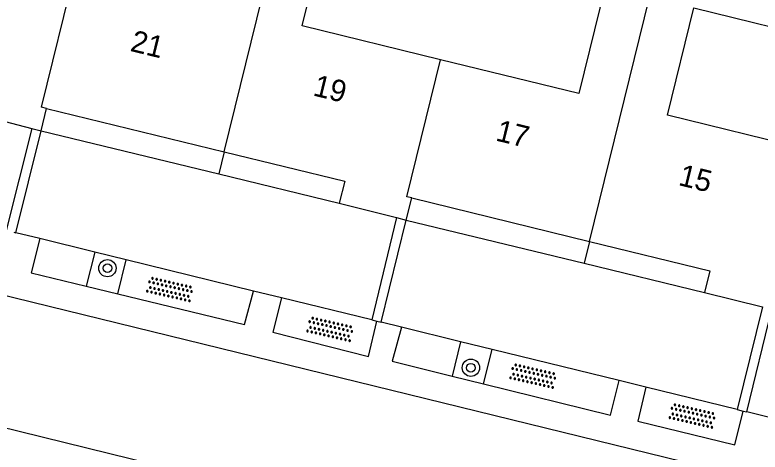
# Model space of a CAD drawing. Extents: x 128999 to 131010, y 395498 to 399007.
# Drawn here: x 129151.21 to 129185.67, y 397831.04 to 397851.26 of the extents above; entities that cross this region are included whole.
import ezdxf

# ---------------------------------------------------------------- set-up
doc = ezdxf.new("R2010")
doc.units = 0
for name, color, linetype in [('gg-afsc-muur', 7, 'Continuous'), ('gg-anno-huisnummerreeks BGT', 7, 'Continuous'), ('gg-bbg-gedigitaliseerde bebouwing', 7, 'Continuous'), ('gg-bbg-hoofdgebouw', 7, 'Continuous'), ('gg-bbg-luifel en loopbrug', 7, 'Continuous'), ('gg-bbg-tussenscheiding', 7, 'Continuous'), ('gg-knt-verharding', 7, 'Continuous'), ('gt-symb-boom', 7, 'Continuous'), ('gt-symb-overige verharding', 7, 'Continuous')]:
    doc.layers.add(name, color=color, linetype=linetype)

# ---------------------------------------------------------------- blocks, each defined once
blk = doc.blocks.new('gt0-BOOM')
at = {"layer": 'gt-symb-boom'}
for radius in [0.4, 0.2]:
    blk.add_circle((0, 0), radius, dxfattribs=at)
blk = doc.blocks.new('gt0-OVH')
at = {"layer": 'gt-symb-overige verharding'}
for points in [[(-0.972, 0.298), (-0.967, 0.308), (-0.965, 0.319), (-0.966, 0.33), (-0.971, 0.34), (-0.978, 0.348), (-0.988, 0.353), (-0.999, 0.355), (-1.01, 0.354), (-1.02, 0.349), (-1.028, 0.342), (-1.033, 0.332), (-1.035, 0.321), (-1.034, 0.31), (-1.029, 0.3), (-1.022, 0.292), (-1.012, 0.287), (-1.001, 0.285), (-0.99, 0.286), (-0.98, 0.291)], [(-0.772, 0.298), (-0.767, 0.308), (-0.765, 0.319), (-0.766, 0.33), (-0.771, 0.34), (-0.778, 0.348), (-0.788, 0.353), (-0.799, 0.355), (-0.81, 0.354), (-0.82, 0.349), (-0.828, 0.342), (-0.833, 0.332), (-0.835, 0.321), (-0.834, 0.31), (-0.829, 0.3), (-0.822, 0.292), (-0.812, 0.287), (-0.801, 0.285), (-0.79, 0.286), (-0.78, 0.291)], [(-0.572, 0.298), (-0.567, 0.308), (-0.565, 0.319), (-0.566, 0.33), (-0.571, 0.34), (-0.578, 0.348), (-0.588, 0.353), (-0.599, 0.355), (-0.61, 0.354), (-0.62, 0.349), (-0.628, 0.342), (-0.633, 0.332), (-0.635, 0.321), (-0.634, 0.31), (-0.629, 0.3), (-0.622, 0.292), (-0.612, 0.287), (-0.601, 0.285), (-0.59, 0.286), (-0.58, 0.291)], [(-0.372, 0.298), (-0.367, 0.308), (-0.365, 0.319), (-0.366, 0.33), (-0.371, 0.34), (-0.378, 0.348), (-0.388, 0.353), (-0.399, 0.355), (-0.41, 0.354), (-0.42, 0.349), (-0.428, 0.342), (-0.433, 0.332), (-0.435, 0.321), (-0.434, 0.31), (-0.429, 0.3), (-0.422, 0.292), (-0.412, 0.287), (-0.401, 0.285), (-0.39, 0.286), (-0.38, 0.291)], [(-0.172, 0.298), (-0.167, 0.308), (-0.165, 0.319), (-0.166, 0.33), (-0.171, 0.34), (-0.178, 0.348), (-0.188, 0.353), (-0.199, 0.355), (-0.21, 0.354), (-0.22, 0.349), (-0.228, 0.342), (-0.233, 0.332), (-0.235, 0.321), (-0.234, 0.31), (-0.229, 0.3), (-0.222, 0.292), (-0.212, 0.287), (-0.201, 0.285), (-0.19, 0.286), (-0.18, 0.291)], [(0.028, 0.298), (0.033, 0.308), (0.035, 0.319), (0.034, 0.33), (0.029, 0.34), (0.022, 0.348), (0.012, 0.353), (0.001, 0.355), (-0.01, 0.354), (-0.02, 0.349), (-0.028, 0.342), (-0.033, 0.332), (-0.035, 0.321), (-0.034, 0.31), (-0.029, 0.3), (-0.022, 0.292), (-0.012, 0.287), (-0.001, 0.285), (0.01, 0.286), (0.02, 0.291)], [(0.228, 0.298), (0.233, 0.308), (0.235, 0.319), (0.234, 0.33), (0.229, 0.34), (0.222, 0.348), (0.212, 0.353), (0.201, 0.355), (0.19, 0.354), (0.18, 0.349), (0.172, 0.342), (0.167, 0.332), (0.165, 0.321), (0.166, 0.31), (0.171, 0.3), (0.178, 0.292), (0.188, 0.287), (0.199, 0.285), (0.21, 0.286), (0.22, 0.291)], [(0.428, 0.298), (0.433, 0.308), (0.435, 0.319), (0.434, 0.33), (0.429, 0.34), (0.422, 0.348), (0.412, 0.353), (0.401, 0.355), (0.39, 0.354), (0.38, 0.349), (0.372, 0.342), (0.367, 0.332), (0.365, 0.321), (0.366, 0.31), (0.371, 0.3), (0.378, 0.292), (0.388, 0.287), (0.399, 0.285), (0.41, 0.286), (0.42, 0.291)], [(0.628, 0.298), (0.633, 0.308), (0.635, 0.319), (0.634, 0.33), (0.629, 0.34), (0.622, 0.348), (0.612, 0.353), (0.601, 0.355), (0.59, 0.354), (0.58, 0.349), (0.572, 0.342), (0.567, 0.332), (0.565, 0.321), (0.566, 0.31), (0.571, 0.3), (0.578, 0.292), (0.588, 0.287), (0.599, 0.285), (0.61, 0.286), (0.62, 0.291)], [(0.828, 0.298), (0.833, 0.308), (0.835, 0.319), (0.834, 0.33), (0.829, 0.34), (0.822, 0.348), (0.812, 0.353), (0.801, 0.355), (0.79, 0.354), (0.78, 0.349), (0.772, 0.342), (0.767, 0.332), (0.765, 0.321), (0.766, 0.31), (0.771, 0.3), (0.778, 0.292), (0.788, 0.287), (0.799, 0.285), (0.81, 0.286), (0.82, 0.291)], [(1.028, 0.298), (1.033, 0.308), (1.035, 0.319), (1.034, 0.33), (1.029, 0.34), (1.022, 0.348), (1.012, 0.353), (1.001, 0.355), (0.99, 0.354), (0.98, 0.349), (0.972, 0.342), (0.967, 0.332), (0.965, 0.321), (0.966, 0.31), (0.971, 0.3), (0.978, 0.292), (0.988, 0.287), (0.999, 0.285), (1.01, 0.286), (1.02, 0.291)], [(-0.872, 0.106), (-0.867, 0.116), (-0.865, 0.126), (-0.866, 0.137), (-0.871, 0.147), (-0.878, 0.156), (-0.888, 0.161), (-0.899, 0.163), (-0.91, 0.162), (-0.92, 0.157), (-0.928, 0.15), (-0.933, 0.14), (-0.935, 0.129), (-0.934, 0.118), (-0.929, 0.108), (-0.922, 0.1), (-0.912, 0.095), (-0.901, 0.092), (-0.89, 0.094), (-0.88, 0.098)], [(-0.672, 0.106), (-0.667, 0.116), (-0.665, 0.126), (-0.666, 0.137), (-0.671, 0.147), (-0.678, 0.156), (-0.688, 0.161), (-0.699, 0.163), (-0.71, 0.162), (-0.72, 0.157), (-0.728, 0.15), (-0.733, 0.14), (-0.735, 0.129), (-0.734, 0.118), (-0.729, 0.108), (-0.722, 0.1), (-0.712, 0.095), (-0.701, 0.092), (-0.69, 0.094), (-0.68, 0.098)], [(-0.472, 0.106), (-0.467, 0.116), (-0.465, 0.126), (-0.466, 0.137), (-0.471, 0.147), (-0.478, 0.156), (-0.488, 0.161), (-0.499, 0.163), (-0.51, 0.162), (-0.52, 0.157), (-0.528, 0.15), (-0.533, 0.14), (-0.535, 0.129), (-0.534, 0.118), (-0.529, 0.108), (-0.522, 0.1), (-0.512, 0.095), (-0.501, 0.092), (-0.49, 0.094), (-0.48, 0.098)], [(-0.272, 0.106), (-0.267, 0.116), (-0.265, 0.126), (-0.266, 0.137), (-0.271, 0.147), (-0.278, 0.156), (-0.288, 0.161), (-0.299, 0.163), (-0.31, 0.162), (-0.32, 0.157), (-0.328, 0.15), (-0.333, 0.14), (-0.335, 0.129), (-0.334, 0.118), (-0.329, 0.108), (-0.322, 0.1), (-0.312, 0.095), (-0.301, 0.092), (-0.29, 0.094), (-0.28, 0.098)], [(-0.072, 0.106), (-0.067, 0.116), (-0.065, 0.126), (-0.066, 0.137), (-0.071, 0.147), (-0.078, 0.156), (-0.088, 0.161), (-0.099, 0.163), (-0.11, 0.162), (-0.12, 0.157), (-0.128, 0.15), (-0.133, 0.14), (-0.135, 0.129), (-0.134, 0.118), (-0.129, 0.108), (-0.122, 0.1), (-0.112, 0.095), (-0.101, 0.092), (-0.09, 0.094), (-0.08, 0.098)], [(0.128, 0.106), (0.133, 0.116), (0.135, 0.126), (0.134, 0.137), (0.129, 0.147), (0.122, 0.156), (0.112, 0.161), (0.101, 0.163), (0.09, 0.162), (0.08, 0.157), (0.072, 0.15), (0.067, 0.14), (0.065, 0.129), (0.066, 0.118), (0.071, 0.108), (0.078, 0.1), (0.088, 0.095), (0.099, 0.092), (0.11, 0.094), (0.12, 0.098)], [(0.328, 0.106), (0.333, 0.116), (0.335, 0.126), (0.334, 0.137), (0.329, 0.147), (0.322, 0.156), (0.312, 0.161), (0.301, 0.163), (0.29, 0.162), (0.28, 0.157), (0.272, 0.15), (0.267, 0.14), (0.265, 0.129), (0.266, 0.118), (0.271, 0.108), (0.278, 0.1), (0.288, 0.095), (0.299, 0.092), (0.31, 0.094), (0.32, 0.098)], [(0.528, 0.106), (0.533, 0.116), (0.535, 0.126), (0.534, 0.137), (0.529, 0.147), (0.522, 0.156), (0.512, 0.161), (0.501, 0.163), (0.49, 0.162), (0.48, 0.157), (0.472, 0.15), (0.467, 0.14), (0.465, 0.129), (0.466, 0.118), (0.471, 0.108), (0.478, 0.1), (0.488, 0.095), (0.499, 0.092), (0.51, 0.094), (0.52, 0.098)], [(0.728, 0.106), (0.733, 0.116), (0.735, 0.126), (0.734, 0.137), (0.729, 0.147), (0.722, 0.156), (0.712, 0.161), (0.701, 0.163), (0.69, 0.162), (0.68, 0.157), (0.672, 0.15), (0.667, 0.14), (0.665, 0.129), (0.666, 0.118), (0.671, 0.108), (0.678, 0.1), (0.688, 0.095), (0.699, 0.092), (0.71, 0.094), (0.72, 0.098)], [(0.928, 0.106), (0.933, 0.116), (0.935, 0.126), (0.934, 0.137), (0.929, 0.147), (0.922, 0.156), (0.912, 0.161), (0.901, 0.163), (0.89, 0.162), (0.88, 0.157), (0.872, 0.15), (0.867, 0.14), (0.865, 0.129), (0.866, 0.118), (0.871, 0.108), (0.878, 0.1), (0.888, 0.095), (0.899, 0.092), (0.91, 0.094), (0.92, 0.098)], [(-0.972, -0.142), (-0.967, -0.132), (-0.965, -0.121), (-0.966, -0.11), (-0.971, -0.1), (-0.978, -0.092), (-0.988, -0.087), (-0.999, -0.085), (-1.01, -0.086), (-1.02, -0.091), (-1.028, -0.098), (-1.033, -0.108), (-1.035, -0.119), (-1.034, -0.13), (-1.029, -0.14), (-1.022, -0.148), (-1.012, -0.153), (-1.001, -0.155), (-0.99, -0.154), (-0.98, -0.149)], [(-0.872, -0.334), (-0.867, -0.324), (-0.865, -0.314), (-0.866, -0.303), (-0.871, -0.293), (-0.878, -0.284), (-0.888, -0.279), (-0.899, -0.277), (-0.91, -0.278), (-0.92, -0.283), (-0.928, -0.29), (-0.933, -0.3), (-0.935, -0.311), (-0.934, -0.322), (-0.929, -0.332), (-0.922, -0.34), (-0.912, -0.345), (-0.901, -0.348), (-0.89, -0.346), (-0.88, -0.342)], [(-0.772, -0.142), (-0.767, -0.132), (-0.765, -0.121), (-0.766, -0.11), (-0.771, -0.1), (-0.778, -0.092), (-0.788, -0.087), (-0.799, -0.085), (-0.81, -0.086), (-0.82, -0.091), (-0.828, -0.098), (-0.833, -0.108), (-0.835, -0.119), (-0.834, -0.13), (-0.829, -0.14), (-0.822, -0.148), (-0.812, -0.153), (-0.801, -0.155), (-0.79, -0.154), (-0.78, -0.149)], [(-0.672, -0.334), (-0.667, -0.324), (-0.665, -0.314), (-0.666, -0.303), (-0.671, -0.293), (-0.678, -0.284), (-0.688, -0.279), (-0.699, -0.277), (-0.71, -0.278), (-0.72, -0.283), (-0.728, -0.29), (-0.733, -0.3), (-0.735, -0.311), (-0.734, -0.322), (-0.729, -0.332), (-0.722, -0.34), (-0.712, -0.345), (-0.701, -0.348), (-0.69, -0.346), (-0.68, -0.342)], [(-0.572, -0.142), (-0.567, -0.132), (-0.565, -0.121), (-0.566, -0.11), (-0.571, -0.1), (-0.578, -0.092), (-0.588, -0.087), (-0.599, -0.085), (-0.61, -0.086), (-0.62, -0.091), (-0.628, -0.098), (-0.633, -0.108), (-0.635, -0.119), (-0.634, -0.13), (-0.629, -0.14), (-0.622, -0.148), (-0.612, -0.153), (-0.601, -0.155), (-0.59, -0.154), (-0.58, -0.149)], [(-0.472, -0.334), (-0.467, -0.324), (-0.465, -0.314), (-0.466, -0.303), (-0.471, -0.293), (-0.478, -0.284), (-0.488, -0.279), (-0.499, -0.277), (-0.51, -0.278), (-0.52, -0.283), (-0.528, -0.29), (-0.533, -0.3), (-0.535, -0.311), (-0.534, -0.322), (-0.529, -0.332), (-0.522, -0.34), (-0.512, -0.345), (-0.501, -0.348), (-0.49, -0.346), (-0.48, -0.342)], [(-0.372, -0.142), (-0.367, -0.132), (-0.365, -0.121), (-0.366, -0.11), (-0.371, -0.1), (-0.378, -0.092), (-0.388, -0.087), (-0.399, -0.085), (-0.41, -0.086), (-0.42, -0.091), (-0.428, -0.098), (-0.433, -0.108), (-0.435, -0.119), (-0.434, -0.13), (-0.429, -0.14), (-0.422, -0.148), (-0.412, -0.153), (-0.401, -0.155), (-0.39, -0.154), (-0.38, -0.149)], [(-0.272, -0.334), (-0.267, -0.324), (-0.265, -0.314), (-0.266, -0.303), (-0.271, -0.293), (-0.278, -0.284), (-0.288, -0.279), (-0.299, -0.277), (-0.31, -0.278), (-0.32, -0.283), (-0.328, -0.29), (-0.333, -0.3), (-0.335, -0.311), (-0.334, -0.322), (-0.329, -0.332), (-0.322, -0.34), (-0.312, -0.345), (-0.301, -0.348), (-0.29, -0.346), (-0.28, -0.342)], [(-0.172, -0.142), (-0.167, -0.132), (-0.165, -0.121), (-0.166, -0.11), (-0.171, -0.1), (-0.178, -0.092), (-0.188, -0.087), (-0.199, -0.085), (-0.21, -0.086), (-0.22, -0.091), (-0.228, -0.098), (-0.233, -0.108), (-0.235, -0.119), (-0.234, -0.13), (-0.229, -0.14), (-0.222, -0.148), (-0.212, -0.153), (-0.201, -0.155), (-0.19, -0.154), (-0.18, -0.149)], [(-0.072, -0.334), (-0.067, -0.324), (-0.065, -0.314), (-0.066, -0.303), (-0.071, -0.293), (-0.078, -0.284), (-0.088, -0.279), (-0.099, -0.277), (-0.11, -0.278), (-0.12, -0.283), (-0.128, -0.29), (-0.133, -0.3), (-0.135, -0.311), (-0.134, -0.322), (-0.129, -0.332), (-0.122, -0.34), (-0.112, -0.345), (-0.101, -0.348), (-0.09, -0.346), (-0.08, -0.342)], [(0.028, -0.142), (0.033, -0.132), (0.035, -0.121), (0.034, -0.11), (0.029, -0.1), (0.022, -0.092), (0.012, -0.087), (0.001, -0.085), (-0.01, -0.086), (-0.02, -0.091), (-0.028, -0.098), (-0.033, -0.108), (-0.035, -0.119), (-0.034, -0.13), (-0.029, -0.14), (-0.022, -0.148), (-0.012, -0.153), (-0.001, -0.155), (0.01, -0.154), (0.02, -0.149)], [(0.128, -0.334), (0.133, -0.324), (0.135, -0.314), (0.134, -0.303), (0.129, -0.293), (0.122, -0.284), (0.112, -0.279), (0.101, -0.277), (0.09, -0.278), (0.08, -0.283), (0.072, -0.29), (0.067, -0.3), (0.065, -0.311), (0.066, -0.322), (0.071, -0.332), (0.078, -0.34), (0.088, -0.345), (0.099, -0.348), (0.11, -0.346), (0.12, -0.342)], [(0.228, -0.142), (0.233, -0.132), (0.235, -0.121), (0.234, -0.11), (0.229, -0.1), (0.222, -0.092), (0.212, -0.087), (0.201, -0.085), (0.19, -0.086), (0.18, -0.091), (0.172, -0.098), (0.167, -0.108), (0.165, -0.119), (0.166, -0.13), (0.171, -0.14), (0.178, -0.148), (0.188, -0.153), (0.199, -0.155), (0.21, -0.154), (0.22, -0.149)], [(0.328, -0.334), (0.333, -0.324), (0.335, -0.314), (0.334, -0.303), (0.329, -0.293), (0.322, -0.284), (0.312, -0.279), (0.301, -0.277), (0.29, -0.278), (0.28, -0.283), (0.272, -0.29), (0.267, -0.3), (0.265, -0.311), (0.266, -0.322), (0.271, -0.332), (0.278, -0.34), (0.288, -0.345), (0.299, -0.348), (0.31, -0.346), (0.32, -0.342)], [(0.428, -0.142), (0.433, -0.132), (0.435, -0.121), (0.434, -0.11), (0.429, -0.1), (0.422, -0.092), (0.412, -0.087), (0.401, -0.085), (0.39, -0.086), (0.38, -0.091), (0.372, -0.098), (0.367, -0.108), (0.365, -0.119), (0.366, -0.13), (0.371, -0.14), (0.378, -0.148), (0.388, -0.153), (0.399, -0.155), (0.41, -0.154), (0.42, -0.149)], [(0.528, -0.334), (0.533, -0.324), (0.535, -0.314), (0.534, -0.303), (0.529, -0.293), (0.522, -0.284), (0.512, -0.279), (0.501, -0.277), (0.49, -0.278), (0.48, -0.283), (0.472, -0.29), (0.467, -0.3), (0.465, -0.311), (0.466, -0.322), (0.471, -0.332), (0.478, -0.34), (0.488, -0.345), (0.499, -0.348), (0.51, -0.346), (0.52, -0.342)], [(0.628, -0.142), (0.633, -0.132), (0.635, -0.121), (0.634, -0.11), (0.629, -0.1), (0.622, -0.092), (0.612, -0.087), (0.601, -0.085), (0.59, -0.086), (0.58, -0.091), (0.572, -0.098), (0.567, -0.108), (0.565, -0.119), (0.566, -0.13), (0.571, -0.14), (0.578, -0.148), (0.588, -0.153), (0.599, -0.155), (0.61, -0.154), (0.62, -0.149)], [(0.728, -0.334), (0.733, -0.324), (0.735, -0.314), (0.734, -0.303), (0.729, -0.293), (0.722, -0.284), (0.712, -0.279), (0.701, -0.277), (0.69, -0.278), (0.68, -0.283), (0.672, -0.29), (0.667, -0.3), (0.665, -0.311), (0.666, -0.322), (0.671, -0.332), (0.678, -0.34), (0.688, -0.345), (0.699, -0.348), (0.71, -0.346), (0.72, -0.342)], [(0.828, -0.142), (0.833, -0.132), (0.835, -0.121), (0.834, -0.11), (0.829, -0.1), (0.822, -0.092), (0.812, -0.087), (0.801, -0.085), (0.79, -0.086), (0.78, -0.091), (0.772, -0.098), (0.767, -0.108), (0.765, -0.119), (0.766, -0.13), (0.771, -0.14), (0.778, -0.148), (0.788, -0.153), (0.799, -0.155), (0.81, -0.154), (0.82, -0.149)], [(0.928, -0.334), (0.933, -0.324), (0.935, -0.314), (0.934, -0.303), (0.929, -0.293), (0.922, -0.284), (0.912, -0.279), (0.901, -0.277), (0.89, -0.278), (0.88, -0.283), (0.872, -0.29), (0.867, -0.3), (0.865, -0.311), (0.866, -0.322), (0.871, -0.332), (0.878, -0.34), (0.888, -0.345), (0.899, -0.348), (0.91, -0.346), (0.92, -0.342)], [(1.028, -0.142), (1.033, -0.132), (1.035, -0.121), (1.034, -0.11), (1.029, -0.1), (1.022, -0.092), (1.012, -0.087), (1.001, -0.085), (0.99, -0.086), (0.98, -0.091), (0.972, -0.098), (0.967, -0.108), (0.965, -0.119), (0.966, -0.13), (0.971, -0.14), (0.978, -0.148), (0.988, -0.153), (0.999, -0.155), (1.01, -0.154), (1.02, -0.149)]]:
    blk.add_lwpolyline(points, close=True, dxfattribs=at)

msp = doc.modelspace()

# ---------------------------------------------------------------- linework, layer by layer
at = {"layer": 'gg-afsc-muur'}
for p, q in [((129151.985, 397846.013), (129150.806, 397841.293)), ((129151.256, 397841.182), (129152.414, 397845.905)), ((129168.86, 397841.885), (129167.709, 397837.148)), ((129168.14, 397837.042), (129169.308, 397841.772)), ((129151.156, 397841.207), (129151.256, 397841.182)), ((129185.777, 397837.763), (129184.613, 397833.003)), ((129185.051, 397832.896), (129186.215, 397837.656)), ((129167.709, 397837.148), (129167.943, 397837.091)), ((129167.943, 397837.091), (129168.14, 397837.042)), ((129184.613, 397833.003), (129184.889, 397832.935)), ((129184.889, 397832.935), (129185.051, 397832.896))]:
    msp.add_line(p, q, dxfattribs=at)
at = {"layer": 'gg-bbg-gedigitaliseerde bebouwing'}
for points in [[(129170.887, 397849.187), (129164.494, 397850.752), (129165.709, 397855.716), (129172.104, 397854.151)], [(129172.104, 397854.151), (129178.505, 397852.584), (129177.29, 397847.62), (129170.887, 397849.187)], [(129187.787, 397845.051), (129181.393, 397846.616), (129182.608, 397851.58), (129189.004, 397850.015)]]:
    msp.add_lwpolyline(points, dxfattribs=at)
at = {"layer": 'gg-bbg-hoofdgebouw'}
for p, q in [((129149.314, 397846.686), (129151.985, 397846.013)), ((129152.414, 397845.905), (129152.666, 397846.931)), ((129152.666, 397846.931), (129160.886, 397844.929)), ((129151.985, 397846.013), (129152.414, 397845.905)), ((129166.197, 397842.558), (129168.86, 397841.885)), ((129169.308, 397841.772), (129169.56, 397842.791)), ((129169.56, 397842.791), (129177.784, 397840.785)), ((129168.86, 397841.885), (129169.308, 397841.772)), ((129183.105, 397838.416), (129185.777, 397837.763))]:
    msp.add_line(p, q, dxfattribs=at)
for points in [[(129160.886, 397844.929), (129166.463, 397843.57), (129166.197, 397842.558)], [(129177.784, 397840.785), (129183.352, 397839.427), (129183.105, 397838.416)]]:
    msp.add_lwpolyline(points, dxfattribs=at)
at = {"layer": 'gg-bbg-luifel en loopbrug'}
for p, q in [((129152.414, 397845.905), (129160.637, 397843.908)), ((129160.886, 397844.929), (129160.637, 397843.908)), ((129160.637, 397843.908), (129166.197, 397842.558)), ((129169.308, 397841.772), (129177.536, 397839.771)), ((129177.784, 397840.785), (129177.536, 397839.771)), ((129177.536, 397839.771), (129183.105, 397838.416))]:
    msp.add_line(p, q, dxfattribs=at)
at = {"layer": 'gg-bbg-tussenscheiding'}
for p, q in [((129160.886, 397844.929), (129166.488, 397867.774)), ((129177.784, 397840.785), (129183.391, 397863.654))]:
    msp.add_line(p, q, dxfattribs=at)
for points in [[(129152.666, 397846.931), (129152.434, 397846.988), (129153.988, 397853.324)], [(129169.56, 397842.791), (129169.333, 397842.847), (129170.887, 397849.187)]]:
    msp.add_lwpolyline(points, dxfattribs=at)
at = {"layer": 'gg-knt-verharding'}
for p, q in [((129133.188, 397842.592), (129202.204, 397825.686)), ((129152.354, 397840.913), (129151.256, 397841.182)), ((129154.895, 397840.29), (129152.354, 397840.913)), ((129154.895, 397840.29), (129154.507, 397838.706)), ((129156.352, 397839.932), (129154.895, 397840.29)), ((129155.964, 397838.353), (129156.352, 397839.932)), ((129162.242, 397838.488), (129156.352, 397839.932)), ((129154.507, 397838.706), (129155.964, 397838.353)), ((129163.541, 397838.17), (129162.242, 397838.488)), ((129167.709, 397837.148), (129163.541, 397838.17)), ((129169.081, 397836.811), (129168.14, 397837.042)), ((129171.816, 397836.14), (129169.081, 397836.811)), ((129171.816, 397836.14), (129171.428, 397834.557)), ((129173.273, 397835.783), (129171.816, 397836.14)), ((129172.884, 397834.198), (129173.273, 397835.783)), ((129179.151, 397834.342), (129173.273, 397835.783)), ((129137.277, 397835.464), (129184.183, 397823.978)), ((129171.428, 397834.557), (129172.884, 397834.198)), ((129180.391, 397834.038), (129179.151, 397834.342)), ((129184.613, 397833.003), (129180.391, 397834.038)), ((129186.161, 397832.624), (129185.051, 397832.896))]:
    msp.add_line(p, q, dxfattribs=at)
for points in [[(129152.354, 397840.913), (129151.965, 397839.322), (129154.507, 397838.706)], [(129155.964, 397838.353), (129161.826, 397836.933), (129162.242, 397838.488)], [(129163.541, 397838.17), (129163.137, 397836.591), (129167.565, 397835.462), (129167.943, 397837.091)], [(129169.081, 397836.811), (129168.659, 397835.241), (129171.428, 397834.557)], [(129172.884, 397834.198), (129178.747, 397832.75), (129179.151, 397834.342)], [(129180.391, 397834.038), (129180.009, 397832.462), (129184.508, 397831.368), (129184.889, 397832.935)]]:
    msp.add_lwpolyline(points, dxfattribs=at)

# ---------------------------------------------------------------- block references
at = {"layer": 'gt-symb-boom'}
for p in [(129155.485, 397839.545), (129172.294, 397834.941)]:
    msp.add_blockref('gt0-BOOM', p, dxfattribs=at)
at = {"layer": 'gt-symb-overige verharding'}
for p, rotation in [((129158.374, 397838.57), 167.06118937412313), ((129165.784, 397836.728), 167.06118937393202), ((129175.174, 397834.563), 167.06118937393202), ((129182.538, 397832.721), 167.06118937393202)]:
    msp.add_blockref('gt0-OVH', p, dxfattribs=dict(at, rotation=rotation))

# ---------------------------------------------------------------- texts
at = {"layer": 'gg-anno-huisnummerreeks BGT'}
for s, p in [('21', (129156.498, 397849.6)), ('19', (129164.951, 397847.541)), ('17', (129173.398, 397845.457)), ('15', (129181.851, 397843.396))]:
    msp.add_text(s, height=1, rotation=346.3, dxfattribs=at).set_placement(p)

doc.saveas('drawing.dxf')
